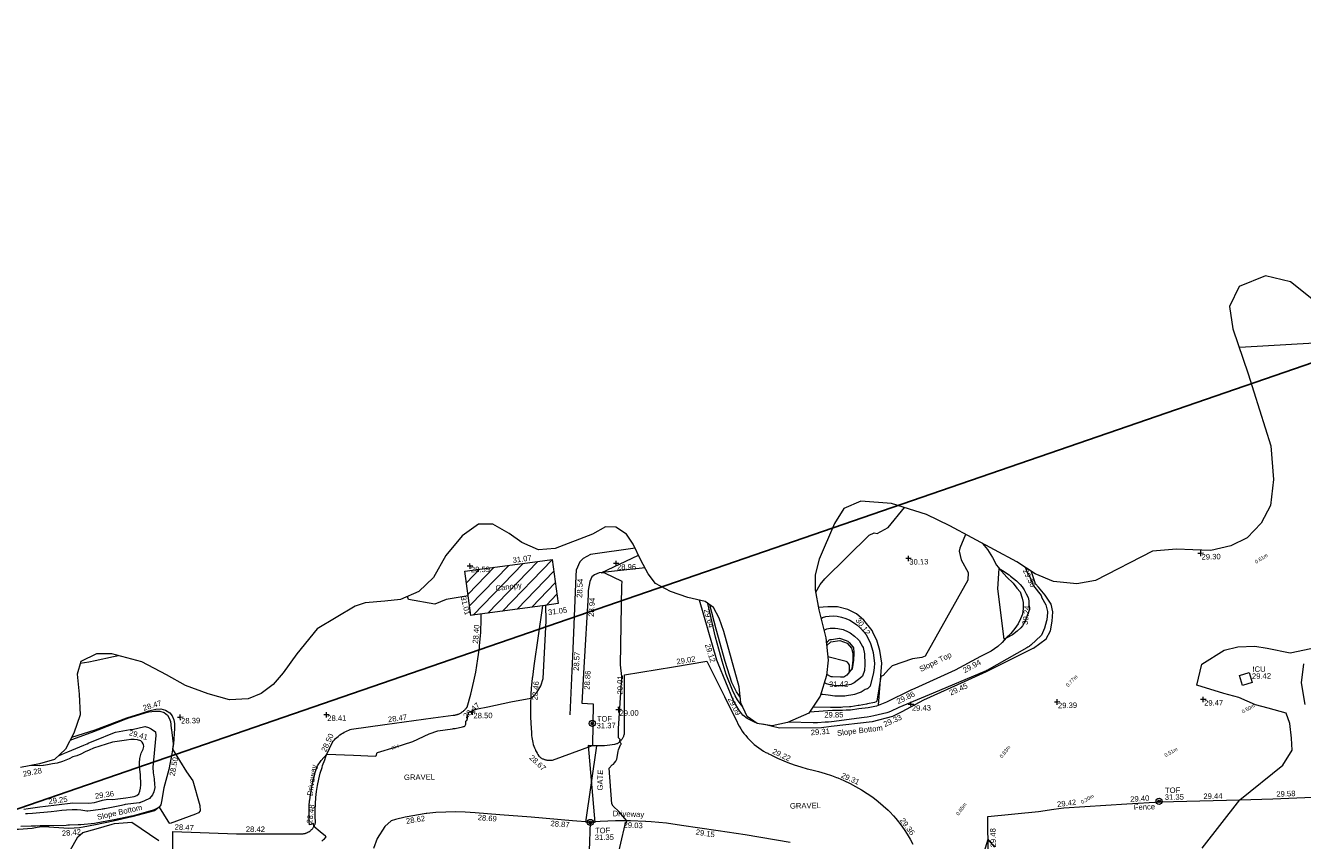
# Model space of a CAD drawing. Header units: millimetres. Extents: x -290717 to 520720, y -88450 to 287762.
# Tile 271 of 381: x -6642 to 80720, y 226257 to 282025. Entities that reach past the tile are written whole.
import ezdxf

# ---------------------------------------------------------------- set-up
doc = ezdxf.new("R2010")
doc.units = ezdxf.units.MM
doc.linetypes.add('IMPORT-UG_ELEC_QLB2 _2_', pattern=[2500, 1500, -300, 0, -50, 150, -300, 0, -200])
doc.linetypes.add('IMPORT-UG_ELEC_STREET LIGHTING_QLB2 _2_', pattern=[2700, 1500, -300, 0, -250, 150, -300, 0, -200])
for name, color, linetype, lineweight, true_color in [('00__TOPO__TOP_OF_FENCE_SYMBOL', 7, 'Continuous', 9, 0x666666), ('00_UAV_BUILDING_CANOPY', 7, 'Continuous', 9, 0xff7fff), ('00_UAV_BUILDING_HATCH', 7, 'Continuous', 9, 0x999999), ('00_UAV_FENCE', 7, 'Continuous', 9, 0x264c2f), ('00_UAV_GATE', 7, 'Continuous', 9, 0xa50000), ('00_UAV_LEVEL_SPOT', 7, 'Continuous', 9, 0x666666), ('00_UAV_SERV_IC', 5, 'Continuous', 9, 0x0000ff), ('00_UAV_SLOPE_BOTTOM', 30, 'Continuous', 9, 0xff7f00), ('00_UAV_SLOPE_TOP', 40, 'Continuous', 9, 0xffbf00), ('00_UAV_TOP_OF_FENCE', 6, 'Continuous', 9, 0xff00ff), ('00_UAV_TREE_LINE', 7, 'Continuous', 9, 0x52a552), ('01_DTM_CONTOUR_MJR', 7, 'Continuous', 9, 0x7f3f00), ('01_DTM_CONTOUR_MNR', 7, 'Continuous', 9, 0xa5a552), ('01_DTM_CONTOUR_MNR_LABELS', 7, 'Continuous', 9, 0xa5a552), ('12333-PUM-2D-U-0001-C01 - Rev2_REVIT IMPORT_dwg', 7, 'Continuous', 9, 0x767676), ('PUM-ELECTRIC-QLB2', 1, 'IMPORT-UG_ELEC_QLB2 _2_', 9, 0xff0000), ('PUM-SURVEY BOUNDARY_EXTENT', 190, 'Continuous', 25, 0x7f00ff)]:
    doc.layers.add(name, color=color, linetype=linetype, lineweight=lineweight, true_color=true_color)
doc.layers.add('00_UAV_DRIVE_WAY', color=7, linetype='Continuous', lineweight=9)
doc.layers.add('00_UAV_SURVEY_TEXT', color=7, linetype='Continuous', lineweight=9)
doc.styles.add('Arial_1', font='arial.ttf', dxfattribs={"height": 250})
doc.styles.add('Swis721 Lt BT_1', font='swissl.ttf', dxfattribs={"height": 200})
doc.styles.add('Swis721 Lt BT_2', font='swissl.ttf', dxfattribs={"height": 375})

# ---------------------------------------------------------------- blocks, each defined once
blk = doc.blocks.new('12333-PUM-2D-U-0001-C01 - Rev2_REVIT IMPORT_dwg__U70-2077600-Site Location Plan Existing')
at = {"layer": '00_UAV_GATE', "color": 9, "true_color": 0xe1aaaa, "flags": 128}
blk.add_lwpolyline([(300, -14), (-300, 14), (537, 5228), (-62, 5256)], close=True, dxfattribs=at)
blk = doc.blocks.new('12333-PUM-2D-U-0001-C01 - Rev2_REVIT IMPORT_dwg_MSL_Node_LineworkTOF-2077248-Site Location Plan Existing')
at = {"layer": '00__TOPO__TOP_OF_FENCE_SYMBOL', "color": 254, "true_color": 0xcccccc, "flags": 128}
for points in [[(165, 165), (0, 0), (-165, 165)], [(165, -165), (0, 0), (-165, -165)]]:
    blk.add_lwpolyline(points, dxfattribs=at)
at = {"layer": '00__TOPO__TOP_OF_FENCE_SYMBOL', "color": 254, "true_color": 0xcccccc}
for radius in [563, 234]:
    blk.add_circle((0, 0), radius, dxfattribs=at)
blk = doc.blocks.new('12333-PUM-2D-U-0001-C01 - Rev2_REVIT IMPORT_dwg_UAV-2077255-Site Location Plan Existing')
at = {"layer": '00_UAV_LEVEL_SPOT', "color": 254, "true_color": 0xcccccc, "flags": 128}
for points in [[(0, -500), (0, 0), (-500, 0)], [(500, 0), (0, 0), (0, 500)]]:
    blk.add_lwpolyline(points, dxfattribs=at)
blk = doc.blocks.new('12333-PUM-2D-U-0001-C01 - Rev2_REVIT IMPORT_dwg_MGS62954_T2_Galway_ITM_3d_Rev1-2077680-Site Location Plan Existing')
at = {"layer": '00_UAV_BUILDING_HATCH', "true_color": 0xcccccc}
h = blk.add_hatch(dxfattribs=at)
h.set_pattern_fill('FP_1', color=254, style=0, pattern_type=2)
h.set_pattern_definition([(45, (0, 0), (-441.94173824, 441.94173824), [])])
h.paths.add_polyline_path([(533930005, 725796622), (533935985, 725797330), (533935626, 725800361), (533929646, 725799653)])
at = {"layer": '00_UAV_BUILDING_CANOPY', "color": 254, "true_color": 0xcccccc, "flags": 128}
blk.add_lwpolyline([(533929646, 725799653), (533934612, 725800241), (533935626, 725800361), (533935985, 725797330), (533935067, 725797221), (533930101, 725796633), (533930005, 725796622)], close=True, dxfattribs=at)
at = {"layer": '00_UAV_DRIVE_WAY', "color": 254, "true_color": 0xcccccc, "flags": 128}
for points in [[(533934910, 725797203), (533934252, 725793095), (533934132, 725792323), (533934125, 725792265), (533934044, 725791547), (533934012, 725791163), (533933973, 725790383), (533933966, 725789602), (533933992, 725788820), (533934007, 725788573), (533934008, 725788452), (533934013, 725788330), (533934023, 725788209), (533934039, 725788088), (533934059, 725787968), (533934085, 725787849), (533934115, 725787731), (533934151, 725787614), (533934191, 725787499), (533934207, 725787456), (533934254, 725787344), (533934268, 725787315), (533934306, 725787234), (533934362, 725787126), (533934422, 725787020), (533934487, 725786917), (533934503, 725786892), (533934539, 725786863), (533934576, 725786835), (533934615, 725786808), (533934654, 725786783), (533934694, 725786760), (533934735, 725786738), (533934766, 725786723), (533934809, 725786705), (533934853, 725786688), (533934897, 725786673), (533934941, 725786660), (533934986, 725786649), (533935032, 725786640), (533935078, 725786633), (533935124, 725786627), (533935171, 725786624), (533935217, 725786622), (533935264, 725786623), (533935310, 725786625), (533935356, 725786630), (533935402, 725786636), (533935405, 725786636), (533938160, 725787576)], [(533909305, 725777254), (533909343, 725781942), (533909345, 725782187), (533913701, 725781972), (533914095, 725781965), (533918278, 725781890), (533918320, 725781895), (533918360, 725781903), (533918401, 725781912), (533918441, 725781923), (533918481, 725781936), (533918520, 725781950), (533918558, 725781966), (533918596, 725781983), (533918633, 725782002), (533918669, 725782023), (533918704, 725782045), (533918738, 725782068), (533918772, 725782093), (533918804, 725782119), (533918835, 725782147), (533918847, 725782159), (533918877, 725782188), (533918905, 725782219), (533918932, 725782250), (533918957, 725782283), (533918962, 725782289), (533918981, 725782317), (533919004, 725782352), (533919025, 725782388), (533919045, 725782424), (533919063, 725782462), (533919079, 725782500), (533919094, 725782539), (533919107, 725782578), (533919119, 725782618), (533919127, 725782652), (533919114, 725783075), (533919118, 725783499), (533919139, 725783922), (533919179, 725784344), (533919236, 725784764), (533919311, 725785181), (533919403, 725785595), (533919512, 725786005), (533919638, 725786409), (533919678, 725786527), (533919827, 725786924), (533919917, 725787139), (533919991, 725787314), (533920172, 725787698), (533920368, 725788073), (533920436, 725788195), (533920514, 725788278), (533920595, 725788357), (533920679, 725788433), (533920767, 725788506), (533920857, 725788575), (533920904, 725788609), (533920999, 725788672), (533921096, 725788731), (533921195, 725788785), (533921297, 725788836), (533921401, 725788882), (533921506, 725788924), (533921614, 725788962), (533921707, 725788991), (533923994, 725789264), (533927302, 725789661), (533928673, 725789822), (533928725, 725789826), (533928776, 725789832), (533928826, 725789840), (533928877, 725789851), (533928927, 725789863), (533928956, 725789871), (533928976, 725789877), (533929025, 725789894), (533929073, 725789912), (533929120, 725789933), (533929166, 725789955), (533929211, 725789979), (533929248, 725790001), (533929292, 725790029), (533929334, 725790059), (533929374, 725790090), (533929414, 725790123), (533929452, 725790158), (533929488, 725790194), (533929523, 725790231), (533929557, 725790270), (533929588, 725790311), (533929618, 725790353), (533929626, 725790364), (533929894, 725791238), (533930125, 725792122), (533930263, 725792741), (533930431, 725793640), (533930541, 725794405), (533930561, 725794544), (533930653, 725795453), (533930706, 725796365), (533930716, 725796706)], [(533938160, 725787576), (533938802, 725787570), (533938988, 725787571), (533939173, 725787581), (533939358, 725787598), (533939507, 725787618), (533939690, 725787649), (533939828, 725787678), (533939866, 725787697), (533939903, 725787718), (533939939, 725787740), (533939974, 725787764), (533940007, 725787790), (533940040, 725787816), (533940072, 725787844), (533940102, 725787874), (533940131, 725787904), (533940156, 725787933), (533940183, 725787966), (533940208, 725788000), (533940232, 725788034), (533940254, 725788070), (533940275, 725788107), (533940294, 725788145), (533940312, 725788183), (533940328, 725788222), (533940342, 725788262), (533940355, 725788302), (533940359, 725788318), (533940412, 725790783), (533940446, 725792387), (533943807, 725792874), (533946094, 725793205), (533947250, 725790778), (533947980, 725789244), (533948055, 725789065), (533948137, 725788890), (533948227, 725788718), (533948323, 725788550), (533948427, 725788386), (533948537, 725788226), (533948654, 725788072), (533948777, 725787922), (533948906, 725787778), (533949041, 725787639), (533949182, 725787506), (533949234, 725787460), (533949383, 725787335), (533949536, 725787217), (533949694, 725787105), (533949857, 725787000), (533950024, 725786901), (533950138, 725786841), (533950195, 725786810), (533950370, 725786726), (533950395, 725786715), (533950812, 725786498), (533951238, 725786298), (533951498, 725786187), (533951936, 725786016), (533952381, 725785865), (533952832, 725785732), (533953149, 725785650), (533953596, 725785533), (533954038, 725785398), (533954473, 725785245), (533954813, 725785109), (533954902, 725785074), (533955323, 725784884), (533955736, 725784678), (533956115, 725784468), (533956510, 725784228), (533956894, 725783972), (533957268, 725783701), (533957629, 725783414), (533957978, 725783112), (533958314, 725782795), (533958421, 725782689), (533958679, 725782399), (533958830, 725782214), (533958924, 725782098), (533959157, 725781788), (533959376, 725781468), (533959582, 725781139), (533959773, 725780802), (533959951, 725780457)], [(533951567, 725780705), (533948501, 725781291), (533946648, 725781596), (533944149, 725782008), (533943124, 725782171), (533942093, 725782290), (533941721, 725782323), (533941704, 725782324), (533940685, 725782384), (533939647, 725782401), (533938609, 725782375), (533937923, 725782334), (533936717, 725782455), (533933880, 725782740), (533931745, 725782952), (533930054, 725783120), (533929385, 725783175), (533928714, 725783203), (533928042, 725783202), (533927371, 725783173), (533926759, 725783121), (533926702, 725783116), (533926036, 725783031), (533925922, 725783014), (533925261, 725782896), (533924605, 725782751), (533924296, 725782673), (533923851, 725782292), (533923334, 725781482), (533923053, 725780788)]]:
    blk.add_lwpolyline(points, dxfattribs=at)
at = {"layer": '00_UAV_FENCE', "color": 254, "true_color": 0xcccccc}
blk.add_line((533937923, 725782334), (533937813, 725780386), dxfattribs=at)
at = {"layer": '00_UAV_FENCE', "color": 254, "true_color": 0xcccccc, "flags": 128}
for points in [[(533937477, 725790491), (533938251, 725790422), (533938160, 725787576)], [(533961436, 725758919), (533961377, 725761990), (533961416, 725763911), (533961457, 725765971), (533961480, 725768908), (533961492, 725770388), (533964617, 725771712), (533964634, 725771837), (533965094, 725775215), (533965100, 725776804), (533965119, 725781804), (533965121, 725782246), (533968587, 725782528), (533969656, 725782668), (533970321, 725782755), (533974646, 725782948), (533976949, 725783050), (533979643, 725783065), (533982372, 725783080), (533984640, 725783128), (533987383, 725783185)]]:
    blk.add_lwpolyline(points, dxfattribs=at)
at = {"layer": '00_UAV_SERV_IC', "color": 254, "true_color": 0xcccccc, "flags": 128}
blk.add_lwpolyline([(533982504, 725791608), (533983160, 725791798), (533983359, 725791109), (533982703, 725790919)], close=True, dxfattribs=at)
at = {"layer": '00_UAV_SLOPE_BOTTOM', "color": 254, "true_color": 0xcccccc, "flags": 128}
for points in [[(533986900, 725792321), (533986721, 725791018), (533986935, 725789527)], [(533941310, 725801042), (533938262, 725800648), (533937744, 725800393), (533937509, 725800167), (533937262, 725799605), (533937238, 725799210), (533936931, 725794219), (533936653, 725789695)], [(533968439, 725793723), (533969318, 725794337), (533969624, 725794886), (533969766, 725795533), (533969814, 725796169), (533969718, 725796714), (533969299, 725797330), (533968862, 725797877), (533968671, 725798115), (533968392, 725798947), (533968380, 725798992)], [(533949390, 725788940), (533949324, 725788956), (533948777, 725789237), (533948485, 725789479), (533948214, 725789849), (533947872, 725790471), (533946856, 725793046), (533946769, 725793266), (533945662, 725797393)], [(533957781, 725789988), (533958051, 725792864), (533957936, 725793745), (533957737, 725794444), (533957528, 725794882), (533957421, 725795105), (533956864, 725795831), (533956374, 725796269), (533955782, 725796582), (533955087, 725796773), (533954421, 725796791), (533953792, 725796758)], [(533968439, 725793723), (533965177, 725792145), (533963914, 725791602), (533960865, 725790291), (533959370, 725789525), (533958728, 725789197), (533957320, 725788866), (533954503, 725788587), (533953853, 725788523), (533950969, 725788550), (533949833, 725788830)], [(533902549, 725788768), (533904164, 725789254), (533906354, 725790022), (533907303, 725790308), (533907853, 725790474), (533908332, 725790592), (533908673, 725790611), (533909008, 725790510), (533909281, 725790321), (533909454, 725790113), (533909566, 725789829), (533909588, 725789583), (533909581, 725789234), (533909513, 725788192), (533909375, 725787518), (533909153, 725786446), (533908786, 725785197), (533908715, 725784821), (533908666, 725784514), (533908613, 725784256), (533908556, 725784047), (533908457, 725783882), (533908117, 725783641)], [(533908117, 725783641), (533906566, 725783257), (533905293, 725782986), (533904062, 725782746), (533903228, 725782609), (533902969, 725782567), (533902251, 725782532), (533900882, 725782647), (533900387, 725782679), (533900084, 725782634), (533899742, 725782577), (533898799, 725782523), (533898252, 725782535), (533897158, 725782560), (533896859, 725782663), (533896596, 725782815), (533896385, 725782997), (533895789, 725784224)]]:
    blk.add_lwpolyline(points, dxfattribs=at)
at = {"layer": '00_UAV_SLOPE_TOP', "color": 254, "true_color": 0xcccccc, "flags": 128}
for points in [[(533965074, 725800945), (533965413, 725800529), (533965741, 725799960), (533966014, 725799441), (533966343, 725799017), (533966716, 725798607), (533967129, 725798191), (533967386, 725797840), (533967595, 725797580), (533967736, 725797144), (533967792, 725796851), (533967793, 725796844), (533967792, 725796430), (533967733, 725796045), (533967602, 725795733), (533967427, 725795407), (533967192, 725795090), (533966910, 725794739), (533966596, 725794456), (533966321, 725794145), (533966007, 725793861), (533965546, 725793559), (533965144, 725793372), (533964821, 725793204), (533963070, 725792300), (533960286, 725791107), (533960005, 725790987), (533958327, 725790187), (533957645, 725789939), (533957070, 725789840), (533956437, 725789771), (533955845, 725789696), (533955553, 725789685), (533955302, 725789676), (533954621, 725789698), (533953038, 725789599)], [(533941970, 725799672), (533938832, 725799381), (533938508, 725799264), (533938319, 725799126), (533938188, 725798812), (533938064, 725798190), (533938043, 725797905), (533937663, 725792920), (533937477, 725790491)], [(533948335, 725790680), (533948089, 725791075), (533947774, 725791725), (533947331, 725793162), (533946770, 725795398), (533946350, 725797072)], [(533954304, 725794149), (533954583, 725794399), (533955207, 725794470), (533955707, 725794282), (533955987, 725793933), (533956073, 725793585), (533956084, 725793110), (533955992, 725792512), (533955649, 725792091), (533955433, 725791957), (533955211, 725791963), (533954668, 725791999), (533954577, 725792005), (533954273, 725792152)], [(533899184, 725783905), (533899494, 725783939), (533900296, 725784035), (533900667, 725784077), (533901417, 725784163), (533902554, 725784270), (533903651, 725784245), (533904034, 725784268), (533904353, 725784356), (533904576, 725784423), (533904936, 725784477), (533905287, 725784468), (533905626, 725784502), (533906171, 725784559), (533906465, 725784606), (533906749, 725784644), (533906924, 725784700), (533907063, 725784816), (533907136, 725784990), (533907189, 725785204), (533907217, 725785440), (533907208, 725786144), (533907176, 725786473), (533907150, 725786718), (533907147, 725786931), (533907194, 725787229), (533907278, 725787586), (533907415, 725787870), (533907461, 725788038), (533907456, 725788187), (533907434, 725788229), (533907371, 725788349), (533907263, 725788430), (533907036, 725788512), (533906819, 725788547), (533906586, 725788537), (533906295, 725788509), (533905326, 725788377)], [(533905326, 725788377), (533904031, 725787997), (533903733, 725787868), (533903456, 725787755), (533903153, 725787599), (533902869, 725787496), (533902607, 725787417), (533902348, 725787301), (533901901, 725787112), (533901525, 725787014), (533901203, 725786964), (533900860, 725786907), (533900587, 725786866), (533900557, 725786862), (533900286, 725786840), (533899736, 725786878)]]:
    blk.add_lwpolyline(points, dxfattribs=at)
at = {"layer": '00_UAV_TREE_LINE', "color": 254, "true_color": 0xcccccc, "flags": 128}
blk.add_lwpolyline([(533988239, 725816995), (533986471, 725818470), (533984755, 725818902), (533982953, 725818220), (533982265, 725816858), (533982457, 725815323), (533983462, 725812217), (533984925, 725807282), (533985056, 725804974), (533984833, 725803193), (533984169, 725801984), (533983198, 725801012), (533982077, 725800471), (533980686, 725800193), (533979475, 725800262), (533978356, 725800317), (533976709, 725800205), (533972764, 725798281), (533971494, 725798066), (533969903, 725798241), (533968659, 725798806), (533967415, 725799633), (533962881, 725802173), (533961285, 725802990), (533958897, 725803778), (533956816, 725803974), (533955636, 725803506), (533954975, 725802487), (533953893, 725800063), (533953610, 725798982), (533953590, 725797957), (533953818, 725796603), (533954263, 725794676), (533954382, 725793140), (533954266, 725792091), (533953796, 725790685), (533952994, 725789535), (533951532, 725788919), (533950481, 725788716), (533949446, 725788898), (533948777, 725789389), (533948367, 725790323), (533948270, 725791419), (533947294, 725795217), (533946982, 725796133), (533946605, 725796883), (533946047, 725797296), (533944866, 725797593), (533943694, 725798032), (533942662, 725798584), (533942181, 725799254), (533941695, 725800215), (533941188, 725801304), (533940744, 725802008), (533940020, 725802486), (533939314, 725802525), (533938423, 725802035), (533935845, 725801105), (533934708, 725801025), (533933568, 725801547), (533932718, 725802195), (533931607, 725802850), (533930623, 725802854), (533929497, 725802072), (533928349, 725800747), (533927497, 725799257), (533926476, 725798314), (533925195, 725797809), (533924141, 725797697), (533922784, 725797607), (533922100, 725797397), (533919462, 725795890), (533918055, 725794210), (533917093, 725792931), (533916391, 725792127), (533915559, 725791542), (533914677, 725791193), (533913386, 725791150), (533911943, 725791575), (533910404, 725792182), (533909114, 725792932), (533907428, 725793837), (533905399, 725794421), (533904353, 725794450), (533903264, 725793942), (533902998, 725793086), (533903100, 725791700), (533903164, 725790280), (533902701, 725789045), (533902104, 725787959), (533901352, 725787270), (533900323, 725786979), (533899008, 725786753)], dxfattribs=at)
at = {"layer": '01_DTM_CONTOUR_MJR', "color": 254, "true_color": 0xcccccc, "flags": 128}
for points in [[(533953615, 725797807), (533953924, 725798315), (533954253, 725798718), (533957344, 725801641), (533957676, 725801795), (533957887, 725801742), (533958643, 725802143), (533959786, 725803485)], [(533963938, 725801581), (533963536, 725800651), (533963482, 725800436), (533963610, 725799848), (533964059, 725798978), (533964042, 725798446), (533961037, 725793307), (533960807, 725793209), (533960149, 725793120), (533958749, 725792665), (533958511, 725792420), (533958137, 725792029), (533957960, 725791950), (533957663, 725790273), (533957631, 725790221), (533957512, 725790196), (533957032, 725790100), (533956961, 725790087), (533956447, 725790000), (533956375, 725789991), (533955887, 725789923), (533955794, 725789918), (533955339, 725789895), (533955224, 725789895), (533954657, 725789892), (533954565, 725789902), (533954501, 725789906), (533953281, 725789947)]]:
    blk.add_lwpolyline(points, dxfattribs=at)
blk.add_lwpolyline([(533966865, 725798750), (533966967, 725798660), (533967366, 725798333), (533967619, 725798094), (533967746, 725797918), (533967870, 725797716), (533968021, 725797436), (533968145, 725797189), (533968189, 725796969), (533968179, 725796662), (533968217, 725796492), (533968222, 725796374), (533968100, 725796063), (533968058, 725795958), (533967952, 725795698), (533967912, 725795600), (533967872, 725795510), (533967711, 725795251), (533967601, 725795123), (533967360, 725794904), (533967029, 725794661), (533966639, 725794444), (533966530, 725794380), (533966458, 725794354), (533966084, 725797814), (533966200, 725799200), (533966422, 725799063)], close=True, dxfattribs=at)
at = {"layer": '01_DTM_CONTOUR_MNR', "color": 254, "true_color": 0xcccccc, "flags": 128}
for points in [[(533989999, 725814498), (533989662, 725814475), (533988043, 725814245), (533982916, 725814049), (533982867, 725814054)], [(533964018, 725777316), (533965110, 725780690), (533965113, 725780653), (533965537, 725780143)], [(533979750, 725779830), (533982370, 725783080), (533985359, 725785403), (533986017, 725786428), (533985980, 725787259), (533985881, 725788254), (533985660, 725788964), (533984430, 725789335), (533983575, 725789565), (533982430, 725790097), (533981408, 725790377), (533979584, 725790997), (533979933, 725792420), (533981495, 725793355), (533982430, 725793561), (533983594, 725793584), (533984430, 725793426), (533985995, 725793089), (533987420, 725793350)], [(533939677, 725779594), (533940313, 725782126), (533940420, 725782390), (533939895, 725783035), (533939516, 725783395), (533939419, 725783578), (533939288, 725786010), (533939496, 725786225), (533939585, 725786269), (533939655, 725786364), (533939733, 725786491), (533939801, 725786608), (533939872, 725786857), (533939924, 725787171), (533939947, 725787251), (533940086, 725787592), (533940130, 725787639), (533940121, 725787678), (533940010, 725787790), (533940040, 725787820), (533940034, 725787875), (533940057, 725787925), (533940056, 725787952), (533940020, 725788013), (533940004, 725788027), (533939976, 725788043), (533939961, 725788072), (533939968, 725788711), (533940245, 725792207), (533940248, 725792261), (533940173, 725793062), (533940365, 725798500), (533940400, 725798760), (533939205, 725799358), (533938970, 725799390), (533941534, 725800560)], [(533967970, 725799264), (533968105, 725798892), (533968166, 725798815), (533968214, 725798755), (533968473, 725798077), (533968494, 725798031), (533968533, 725797975), (533969040, 725797298), (533969056, 725797251), (533969066, 725797190), (533969338, 725796655), (533969447, 725796217), (533969447, 725796147), (533969388, 725795626), (533969378, 725795566), (533969214, 725795059), (533969003, 725794597), (533968960, 725794544), (533968300, 725793955), (533968261, 725793916), (533968204, 725793877), (533968145, 725793839), (533968070, 725793793), (533967997, 725793745), (533965231, 725792246), (533965204, 725792233), (533965177, 725792218), (533965029, 725792151), (533961257, 725790643), (533960702, 725790427), (533959167, 725789811), (533958586, 725789555), (533958397, 725789477), (533958346, 725789463), (533957442, 725789266), (533957227, 725789229), (533956995, 725789203), (533956780, 725789175), (533954535, 725788924), (533954333, 725788906), (533954097, 725788898), (533953576, 725788864), (533953288, 725788871), (533951615, 725788954)], [(533929846, 725797968), (533928339, 725797738), (533927537, 725797434), (533925750, 725797779), (533925684, 725798002)], [(533902317, 725781012), (533902851, 725781948), (533903199, 725782232), (533904103, 725782480), (533905217, 725782773), (533905369, 725782811), (533906551, 725782881), (533908379, 725781601)], [(533919532, 725781369), (533919573, 725781408), (533919595, 725781424), (533919648, 725781463), (533919710, 725781516), (533919838, 725781640), (533919795, 725781698), (533919432, 725782010), (533919016, 725782369), (533919000, 725782350), (533919010, 725782370), (533918982, 725782555), (533918961, 725782583), (533918802, 725782523), (533918716, 725782492), (533918700, 725782695), (533918702, 725783786), (533918740, 725784136), (533918753, 725784204), (533918816, 725784544), (533918880, 725784900), (533918891, 725784958), (533918971, 725785307), (533919052, 725785667), (533919060, 725785716), (533919164, 725786056), (533919274, 725786409), (533919319, 725786512), (533919589, 725786875), (533919990, 725787310), (533921806, 725787209), (533923274, 725787116), (533923375, 725787152), (533923395, 725787306), (533923438, 725787357), (533924673, 725787712), (533925883, 725788060), (533927007, 725788568), (533927610, 725788770), (533928605, 725788892), (533928685, 725788902), (533928721, 725788906), (533928757, 725788915), (533928793, 725788919), (533929303, 725789004), (533929372, 725789024), (533929410, 725789036), (533929447, 725789055), (533929516, 725789194), (533929519, 725789304), (533929530, 725789397), (533929563, 725789423), (533929595, 725789448), (533929642, 725789580), (533929665, 725789804), (533929753, 725790011), (533930030, 725790116), (533930079, 725790144), (533930129, 725790172), (533930346, 725790225), (533931043, 725790360), (533932639, 725790661), (533934000, 725790900), (533934210, 725791049), (533934416, 725791284), (533934706, 725791721), (533934862, 725792233), (533935152, 725796157), (533935146, 725797231)], [(533948485, 725790054), (533948313, 725790272), (533948144, 725790533), (533947992, 725790802), (533947812, 725791189), (533947402, 725792290), (533947127, 725793200), (533946714, 725794846), (533946230, 725797161)], [(533953956, 725796005), (533954060, 725796057), (533954280, 725796122), (533954513, 725796159), (533954777, 725796167), (533955054, 725796130), (533955344, 725796063), (533955651, 725795966), (533955909, 725795849), (533956157, 725795693), (533956387, 725795522), (533956598, 725795328), (533956877, 725795010), (533957017, 725794820), (533957161, 725794529), (533957294, 725794217), (533957396, 725793921), (533957468, 725793608), (533957521, 725793230), (533957542, 725792877), (533957523, 725792559), (533957477, 725792230), (533957234, 725791314), (533957044, 725791129), (533957012, 725791123), (533956887, 725791078), (533956598, 725790911), (533956471, 725790859), (533956148, 725790757), (533956022, 725790731), (533955599, 725790672), (533955480, 725790666), (533954957, 725790654), (533954809, 725790666), (533954337, 725790739), (533953991, 725790789), (533953836, 725790805)], [(533954143, 725795194), (533954328, 725795289), (533954573, 725795331), (533954901, 725795320), (533955087, 725795302), (533955454, 725795209), (533955785, 725795052), (533955914, 725794978), (533956209, 725794757), (533956470, 725794526), (533956536, 725794446), (533956760, 725794031), (533956786, 725793958), (533956873, 725793526), (533956884, 725793419), (533956893, 725792944), (533956893, 725792803), (533956850, 725792383), (533956709, 725792001), (533956528, 725791838), (533956353, 725791714), (533956134, 725791559), (533955902, 725791448), (533955799, 725791419), (533955487, 725791375), (533955396, 725791369), (533955012, 725791378), (533954738, 725791396), (533954405, 725791465), (533954251, 725791517), (533954097, 725791586)], [(533905858, 725794289), (533905504, 725794210), (533904255, 725793964), (533903815, 725793893), (533903220, 725793802)], [(533954292, 725794299), (533954392, 725794410), (533954427, 725794453), (533954463, 725794501), (533954498, 725794526), (533954538, 725794548), (533954579, 725794555), (533954635, 725794559), (533955187, 725794624), (533955257, 725794614), (533955325, 725794587), (533955748, 725794408), (533955807, 725794373), (533955854, 725794326), (533956092, 725794026), (533956126, 725793948), (533956151, 725793623), (533956152, 725793575), (533956111, 725793122), (533956110, 725793104), (533956023, 725792521), (533956022, 725792505), (533955820, 725792300), (533955825, 725792393), (533955830, 725792779), (533955776, 725792885), (533955706, 725792972), (533955626, 725793026), (533954364, 725793371)], [(533902440, 725788570), (533902624, 725788637), (533904066, 725789130), (533904369, 725789241), (533906290, 725789970), (533906362, 725789991), (533906400, 725790000), (533907834, 725790409), (533907852, 725790409), (533908276, 725790452), (533908300, 725790453), (533908596, 725790457), (533908617, 725790454), (533908906, 725790344), (533909131, 725790169), (533909246, 725789965), (533909318, 725789718), (533909344, 725789516), (533909368, 725789228), (533909377, 725789200), (533909385, 725789161), (533909481, 725788204), (533909483, 725788160), (533909440, 725787840), (533910358, 725786255), (533910780, 725785650), (533911221, 725783937), (533911241, 725783588), (533911121, 725783446), (533910934, 725783367), (533909187, 725782748), (533909143, 725782770), (533909048, 725782900), (533908460, 725783880), (533908099, 725783703), (533908071, 725783689), (533908043, 725783682), (533906599, 725783302), (533906545, 725783292), (533905357, 725783075), (533905225, 725783052), (533904121, 725782855), (533904001, 725782836), (533903064, 725782760), (533902963, 725782761), (533902880, 725782767), (533902296, 725782753), (533902187, 725782749), (533902075, 725782744), (533900930, 725782728), (533900459, 725782735), (533900296, 725782736), (533899968, 725782735), (533899662, 725782736), (533898953, 725782717)], [(533901628, 725787523), (533901834, 725787599), (533902035, 725787686), (533902157, 725787736), (533902257, 725787781), (533903376, 725788210), (533903487, 725788256), (533903602, 725788304), (533903705, 725788356), (533903821, 725788399), (533904243, 725788559), (533905361, 725789006), (533905557, 725789062), (533906556, 725789222), (533906614, 725789227), (533906661, 725789227), (533906700, 725789230), (533907554, 725789421), (533907579, 725789422), (533907822, 725789336), (533907991, 725789240), (533908280, 725789040), (533908310, 725788780), (533908072, 725786624), (533908088, 725786226), (533908132, 725785829), (533908137, 725785811), (533908163, 725785469), (533908171, 725785236), (533908098, 725784945), (533908003, 725784726), (533907808, 725784482), (533907451, 725784325), (533907173, 725784231), (533907152, 725784219), (533907129, 725784209), (533907094, 725784203), (533906135, 725784092), (533906065, 725784085), (533905869, 725784048), (533904733, 725783825), (533904659, 725783822), (533904588, 725783817), (533904539, 725783809), (533904466, 725783796), (533903556, 725783692), (533903505, 725783693), (533903088, 725783772), (533902838, 725783793), (533902497, 725783796), (533902111, 725783788), (533901785, 725783767), (533901433, 725783730), (533901045, 725783697), (533899783, 725783604), (533899435, 725783579), (533899289, 725783577)]]:
    blk.add_lwpolyline(points, dxfattribs=at)
at = {"xscale": 0.375, "yscale": 0.375, "zscale": 0.375}
for name, p in [('12333-PUM-2D-U-0001-C01 - Rev2_REVIT IMPORT_dwg_UAV-2077255-Site Location Plan Existing', (533930000, 725800000)), ('12333-PUM-2D-U-0001-C01 - Rev2_REVIT IMPORT_dwg_UAV-2077255-Site Location Plan Existing', (533940000, 725800000)), ('12333-PUM-2D-U-0001-C01 - Rev2_REVIT IMPORT_dwg_UAV-2077255-Site Location Plan Existing', (533960000, 725800000)), ('12333-PUM-2D-U-0001-C01 - Rev2_REVIT IMPORT_dwg_UAV-2077255-Site Location Plan Existing', (533980000, 725800000)), ('12333-PUM-2D-U-0001-C01 - Rev2_REVIT IMPORT_dwg_UAV-2077255-Site Location Plan Existing', (533910000, 725790000)), ('12333-PUM-2D-U-0001-C01 - Rev2_REVIT IMPORT_dwg_UAV-2077255-Site Location Plan Existing', (533920000, 725790000)), ('12333-PUM-2D-U-0001-C01 - Rev2_REVIT IMPORT_dwg_UAV-2077255-Site Location Plan Existing', (533930000, 725790000)), ('12333-PUM-2D-U-0001-C01 - Rev2_REVIT IMPORT_dwg_UAV-2077255-Site Location Plan Existing', (533940000, 725790000)), ('12333-PUM-2D-U-0001-C01 - Rev2_REVIT IMPORT_dwg_UAV-2077255-Site Location Plan Existing', (533960000, 725790000)), ('12333-PUM-2D-U-0001-C01 - Rev2_REVIT IMPORT_dwg_UAV-2077255-Site Location Plan Existing', (533970000, 725790000)), ('12333-PUM-2D-U-0001-C01 - Rev2_REVIT IMPORT_dwg_UAV-2077255-Site Location Plan Existing', (533980000, 725790000)), ('12333-PUM-2D-U-0001-C01 - Rev2_REVIT IMPORT_dwg_MSL_Node_LineworkTOF-2077248-Site Location Plan Existing', (533938176, 725789092)), ('12333-PUM-2D-U-0001-C01 - Rev2_REVIT IMPORT_dwg_MSL_Node_LineworkTOF-2077248-Site Location Plan Existing', (533976857, 725783087)), ('12333-PUM-2D-U-0001-C01 - Rev2_REVIT IMPORT_dwg_MSL_Node_LineworkTOF-2077248-Site Location Plan Existing', (533937924, 725782320))]:
    blk.add_blockref(name, p, dxfattribs=at)
blk.add_blockref('12333-PUM-2D-U-0001-C01 - Rev2_REVIT IMPORT_dwg__U70-2077600-Site Location Plan Existing', (533937923, 725782334))
at = {"layer": '00_UAV_BUILDING_CANOPY', "color": 251, "true_color": 0x666666, "char_height": 375, "attachment_point": 1, "line_spacing_factor": 1.005062, "style": 'Swis721 Lt BT_2'}
for s, insert, width, rotation in [('31.07', (533932900, 725800537), 1495.9, 6.75208), ('Canopy', (533931696, 725798636), 2113.26, 6.27), ('31.01', (533929681, 725797986), 1495.9, 282.85881), ('31.05', (533935263, 725796929), 1495.9, 6.75208)]:
    blk.add_mtext(s, dxfattribs=dict(at, insert=insert, width=width, rotation=rotation))
at = {"layer": '00_UAV_DRIVE_WAY', "color": 251, "true_color": 0x666666, "char_height": 375, "attachment_point": 1, "line_spacing_factor": 1.005062, "style": 'Swis721 Lt BT_2'}
for s, insert, width, rotation in [('28.40', (533930075, 725794707), 1495.9, 83.89495), ('29.02', (533943983, 725793399), 1495.9, 8.24085), ('28.46', (533934078, 725790764), 1495.9, 84.02452), ('29.01', (533939922, 725791043), 1495.9, 88.77514), ('28.47', (533924183, 725789786), 1495.9, 6.82864), ('28.47', (533929313, 725789824), 1495.9, 41.6895), ('29.09', (533947805, 725790765), 1495.9, 295.4611), ('28.50', (533919579, 725787579), 1495.9, 64.28702), ('Driveway', (533918575, 725784504), 2436.18, 80.97479), ('28.67', (533934048, 725787049), 1495.9, 316.17482), ('29.22', (533950583, 725787172), 1495.9, 333.49146), ('29.31', (533955249, 725785452), 1495.9, 334.96522), ('28.48', (533918512, 725782615), 1495.9, 80.88764), ('28.62', (533925294, 725782812), 1495.9, 7.72649), ('28.69', (533930247, 725782991), 1495.9, 354.32796), ('Driveway', (533939478, 725783098), 2436.18, 356.99752), ('28.47', (533909498, 725782701), 1495.9, 355.93932), ('28.42', (533914354, 725782455), 1495.9, 358.97362), ('28.87', (533935217, 725782496), 1495.9, 354.26546), ('29.03', (533940208, 725782303), 1495.9, 356.63861), ('29.36', (533959378, 725782302), 1495.9, 305.8901), ('29.15', (533945158, 725781731), 1495.9, 350.64446)]:
    blk.add_mtext(s, dxfattribs=dict(at, insert=insert, width=width, rotation=rotation))
at = {"layer": '00_UAV_FENCE', "color": 251, "true_color": 0x666666, "char_height": 375, "attachment_point": 1, "line_spacing_factor": 1.005062, "style": 'Swis721 Lt BT_2'}
for s, insert, width, rotation in [('29.42', (533969855, 725783186), 1495.9, 5.84043), ('29.40', (533974874, 725783454), 1495.9, 2.54845), ('29.44', (533979890, 725783562), 1495.9, 0.31696), ('29.58', (533984880, 725783628), 1495.9, 1.20039), ('Fence', (533975114, 725782890), 1681.11, 1.35716), ('29.48', (533965277, 725780133), 1495.9, 90.75433)]:
    blk.add_mtext(s, dxfattribs=dict(at, insert=insert, width=width, rotation=rotation))
at = {"layer": '00_UAV_GATE', "color": 251, "true_color": 0x666666, "insert": (533938432, 725784500), "char_height": 375, "width": 1567.14, "attachment_point": 1, "rotation": 87.77696, "line_spacing_factor": 1.005062, "style": 'Swis721 Lt BT_2'}
blk.add_mtext('GATE', dxfattribs=at)
at = {"layer": '00_UAV_LEVEL_SPOT', "char_height": 375, "width": 1495.9, "attachment_point": 1, "line_spacing_factor": 1.005062, "style": 'Swis721 Lt BT_2'}
for s, insert in [('28.59', (533930052, 725799949)), ('28.96', (533940052, 725799949)), ('30.13', (533960052, 725799949)), ('29.30', (533980052, 725799949)), ('28.39', (533910052, 725789949)), ('28.41', (533920052, 725789949)), ('28.50', (533930052, 725789949)), ('29.00', (533940052, 725789949)), ('29.43', (533960052, 725789949)), ('29.39', (533970052, 725789949)), ('29.47', (533980052, 725789949))]:
    blk.add_mtext(s, dxfattribs=dict(at, insert=insert))
at = {"layer": '00_UAV_SERV_IC', "color": 251, "true_color": 0x666666, "char_height": 375, "attachment_point": 1, "line_spacing_factor": 1.005062, "style": 'Swis721 Lt BT_2'}
for s, insert, width in [('29.42', (533983356, 725791727), 1495.9), ('ICU', (533983401, 725792197), 1021.01)]:
    blk.add_mtext(s, dxfattribs=dict(at, insert=insert, width=width))
at = {"layer": '00_UAV_SLOPE_BOTTOM', "color": 251, "true_color": 0x666666, "char_height": 375, "attachment_point": 1, "line_spacing_factor": 1.005062, "style": 'Swis721 Lt BT_2'}
for s, insert, width, rotation in [('28.54', (533937255, 725797709), 1495.9, 86.48342), ('29.36', (533968138, 725799192), 1495.9, 294.64299), ('30.12', (533956591, 725796051), 1495.9, 304.54716), ('29.12', (533946326, 725794446), 1495.9, 286.55933), ('28.57', (533936948, 725792719), 1495.9, 86.48342), ('28.47', (533907412, 725790852), 1495.9, 15.52976), ('29.45', (533962586, 725790912), 1495.9, 23.26591), ('29.33', (533958042, 725788836), 1495.9, 23.25677), ('29.31', (533953100, 725788392), 1495.9, 3.50045), ('Slope Bottom', (533954890, 725788317), 3685.14, 5.89573), ('28.50', (533909179, 725786030), 1495.9, 78.3497), ('Slope Bottom', (533904158, 725783448), 3685.14, 11.7361), ('28.42', (533901747, 725782387), 1495.9, 4.35253)]:
    blk.add_mtext(s, dxfattribs=dict(at, insert=insert, width=width, rotation=rotation))
at = {"layer": '00_UAV_SLOPE_TOP', "color": 251, "true_color": 0x666666, "char_height": 375, "attachment_point": 1, "line_spacing_factor": 1.005062, "style": 'Swis721 Lt BT_2'}
for s, insert, width, rotation in [('28.94', (533938037, 725796404), 1495.9, 85.63973), ('29.64', (533946299, 725796824), 1495.9, 284.09286), ('30.24', (533967703, 725795351), 1495.9, 82.45954), ('Slope Top', (533960560, 725792554), 2763.86, 25.271), ('28.86', (533937658, 725791419), 1495.9, 85.63973), ('29.94', (533963541, 725792420), 1495.9, 27.33334), ('31.42', (533954423, 725791674), 1495.9, 0.25333), ('29.86', (533958973, 725790380), 1495.9, 24.78707), ('29.41', (533906538, 725789206), 1495.9, 343.85824), ('29.85', (533954060, 725789589), 1495.9, 359.50779), ('29.28', (533899135, 725786493), 1495.9, 10.254), ('29.25', (533900862, 725784596), 1495.9, 6.23568), ('29.36', (533904047, 725784898), 1495.9, 7.09938)]:
    blk.add_mtext(s, dxfattribs=dict(at, insert=insert, width=width, rotation=rotation))
at = {"layer": '00_UAV_SURVEY_TEXT', "color": 251, "true_color": 0x666666, "char_height": 375, "width": 2322.21, "attachment_point": 1, "line_spacing_factor": 1.005062, "style": 'Swis721 Lt BT_2'}
for insert in [(533925229, 725785814), (533951595, 725783400)]:
    blk.add_mtext('GRAVEL', dxfattribs=dict(at, insert=insert))
at = {"layer": '00_UAV_TOP_OF_FENCE', "color": 251, "true_color": 0x666666, "char_height": 375, "attachment_point": 1, "line_spacing_factor": 1.005062, "style": 'Swis721 Lt BT_2'}
for s, insert, width in [('31.37', (533938468, 725789118), 1495.9), ('TOF', (533938491, 725789581), 1163.48), ('TOF', (533977270, 725784014), 1163.48), ('31.35', (533977247, 725783550), 1495.9), ('31.35', (533938207, 725781479), 1495.9), ('TOF', (533938229, 725781943), 1163.48)]:
    blk.add_mtext(s, dxfattribs=dict(at, insert=insert, width=width))
at = {"layer": '01_DTM_CONTOUR_MNR_LABELS', "color": 251, "true_color": 0x666666, "insert": (533924645, 725787808), "char_height": 200, "width": 620.51, "attachment_point": 2, "rotation": 16.04193, "line_spacing_factor": 1.005062, "style": 'Swis721 Lt BT_1'}
blk.add_mtext('28.5', dxfattribs=at)
blk = doc.blocks.new('12333-PUM-2D-U-0001-C01 - Rev2_REVIT IMPORT_dwg-1620468-Site Location Plan Existing')
at = {"layer": 'PUM-SURVEY BOUNDARY_EXTENT', "color": 201, "true_color": 0xd4aaff, "flags": 128}
blk.add_lwpolyline([(398947, 219226), (361065, 201697), (253020, 166563), (238979, 183340), (207851, 192933), (181882, 199208), (127766, 208632), (83230, 209506), (17732, 209070), (19322, 195161), (47320, 195520), (51595, 181823), (51019, 144085), (50538, 139735), (11069, 147832), (-5120, 154966), (-17799, 159562), (-19951, 159515)], dxfattribs=at)
blk.add_blockref('12333-PUM-2D-U-0001-C01 - Rev2_REVIT IMPORT_dwg_MGS62954_T2_Galway_ITM_3d_Rev1-2077680-Site Location Plan Existing', (-533641080, -725615854))
at = {"layer": 'PUM-ELECTRIC-QLB2', "char_height": 250, "width": 1160.03, "attachment_point": 2, "line_spacing_factor": 0.941778, "style": 'Arial_1'}
for s, insert, rotation in [('0.61m', (342989, 183829), 31.2397), ('0.77m', (329856, 175666), 45.09472), ('0.50m', (341925, 173583), 28.55751), ('0.83m', (325191, 170886), 52.02737), ('0.51m', (336586, 170697), 28.29602), ('0.20m', (330810, 167588), 28.51921), ('0.65m', (322133, 167011), 52.92027)]:
    blk.add_mtext(s, dxfattribs=dict(at, insert=insert, rotation=rotation))

msp = doc.modelspace()

# ---------------------------------------------------------------- block references
at = {"layer": '12333-PUM-2D-U-0001-C01 - Rev2_REVIT IMPORT_dwg', "color": 254, "linetype": 'IMPORT-UG_ELEC_STREET LIGHTING_QLB2 _2_', "true_color": 0xffd4d4, "rotation": 0.9999999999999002}
msp.add_blockref('12333-PUM-2D-U-0001-C01 - Rev2_REVIT IMPORT_dwg-1620468-Site Location Plan Existing', (-261895, 55870), dxfattribs=at)

doc.saveas('drawing.dxf')
